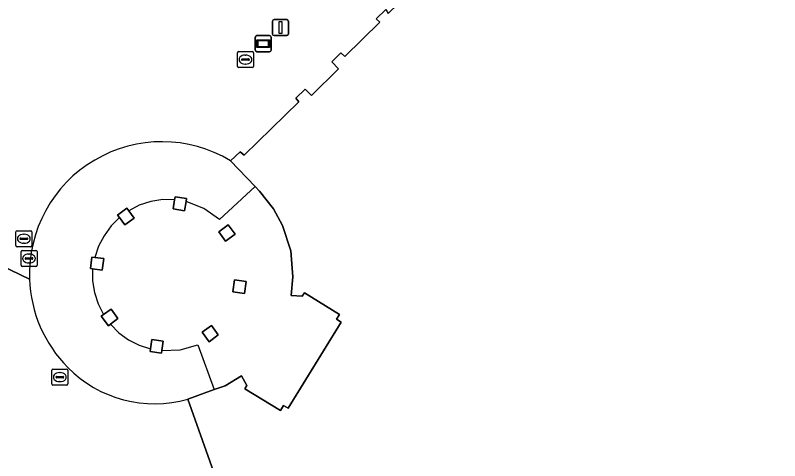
# Model space of a CAD drawing. Extents: x 161087 to 161926, y 382572 to 383873.
# Drawn here: x 161344.72 to 161392.36, y 383402.34 to 383430.09 of the extents above; entities that cross this region are included whole.
import ezdxf

# ---------------------------------------------------------------- set-up
doc = ezdxf.new("R2010")
doc.units = 0
for name, color, linetype in [('IMGEO_Brandkraan', 7, 'Continuous'), ('IMGEO_Informatiebord', 7, 'Continuous'), ('IMGEO_Kolk', 7, 'Continuous'), ('IMGEO_Lichtmast', 7, 'Continuous'), ('IMGEO_Pand', 7, 'Continuous'), ('IMGEO_Pand_overbouw', 7, 'Continuous'), ('IMGEO_Voetgangersgebied_open', 7, 'Continuous'), ('IMGEO_Voetpad_open', 7, 'Continuous')]:
    doc.layers.add(name, color=color, linetype=linetype)

msp = doc.modelspace()

# ---------------------------------------------------------------- linework, layer by layer
at = {"layer": 'IMGEO_Brandkraan'}
for p, q in [((161345.155, 383415.438), (161346.007, 383415.438)), ((161345.08, 383414.512), (161345.08, 383415.364)), ((161345.382, 383414.981), (161345.78, 383414.981)), ((161345.568, 383415.218), (161345.593, 383415.218)), ((161346.081, 383415.364), (161346.081, 383414.512)), ((161345.339, 383414.932), (161345.339, 383414.944)), ((161345.777, 383414.895), (161345.379, 383414.895)), ((161345.591, 383414.658), (161345.566, 383414.658)), ((161345.823, 383414.944), (161345.823, 383414.932)), ((161346.007, 383414.438), (161345.155, 383414.438))]:
    msp.add_line(p, q, dxfattribs=at)
for points in [[(161345.155, 383415.438), (161346.007, 383415.438)], [(161345.08, 383414.512), (161345.08, 383415.364)], [(161346.081, 383415.364), (161346.081, 383414.512)], [(161346.007, 383414.438), (161345.155, 383414.438)]]:
    msp.add_lwpolyline(points, dxfattribs=at)
for centre, radius, start, end in [((161345.157, 383415.362), 0.0765, 91.552, 178.448), ((161345.157, 383415.362), 0.0765, 91.552, 178.448), ((161346.005, 383415.362), 0.0765, 1.552, 88.448), ((161346.005, 383415.362), 0.0765, 1.552, 88.448), ((161345.379, 383414.941), 0.0403, 85.8775, 175.7526), ((161345.784, 383414.943), 0.0386, 1.7309, 96.639), ((161345.157, 383414.514), 0.0765, 181.552, 268.448), ((161345.157, 383414.514), 0.0765, 181.552, 268.448), ((161345.376, 383414.931), 0.0366, 178.938, 274.7102), ((161345.78, 383414.938), 0.043, 264.8664, 352.4533), ((161346.005, 383414.514), 0.0765, 271.552, 358.448), ((161346.005, 383414.514), 0.0765, 271.552, 358.448)]:
    msp.add_arc(centre, radius, start, end, dxfattribs=at)
for centre, major_axis, ratio, start_param, end_param in [((161345.567, 383414.938), (-0.387, 0.002), 0.722429, 4.712389, 7.853982), ((161345.592, 383414.938), (-0.39, 0.002), 0.717154, 1.570796, 4.712389)]:
    msp.add_ellipse(centre, major_axis=major_axis, ratio=ratio, start_param=start_param, end_param=end_param, dxfattribs=at)
at = {"layer": 'IMGEO_Informatiebord'}
for p, q in [((161359.781, 383428.824), (161360.571, 383428.824)), ((161360.571, 383428.824), (161359.781, 383428.824)), ((161359.681, 383427.924), (161359.681, 383428.724)), ((161359.681, 383428.724), (161359.681, 383427.924)), ((161360.671, 383428.724), (161360.671, 383427.924)), ((161360.671, 383427.924), (161360.671, 383428.724)), ((161360.571, 383427.824), (161359.781, 383427.824)), ((161359.781, 383427.824), (161360.571, 383427.824))]:
    msp.add_line(p, q, dxfattribs=at)
for points in [[(161359.782, 383428.556), (161360.57, 383428.556), (161360.57, 383428.092), (161359.782, 383428.092), (161359.782, 383428.556)], [(161359.847, 383428.491), (161359.847, 383428.157), (161360.505, 383428.157), (161360.505, 383428.491), (161359.847, 383428.491)]]:
    msp.add_lwpolyline(points, dxfattribs=at)
for centre, start, end in [((161359.781, 383428.724), 90, 180), ((161359.781, 383428.724), 90, 180), ((161360.571, 383428.724), 0, 90), ((161360.571, 383428.724), 360, 90), ((161359.781, 383427.924), 180, 270), ((161359.781, 383427.924), 180, 270), ((161360.571, 383427.924), 270, 0), ((161360.571, 383427.924), 270, 0)]:
    msp.add_arc(centre, 0.1, start, end, dxfattribs=at)
at = {"layer": 'IMGEO_Kolk'}
for p, q in [((161358.644, 383427.833), (161359.496, 383427.833)), ((161358.569, 383426.907), (161358.569, 383427.759)), ((161358.828, 383427.327), (161358.828, 383427.339)), ((161358.871, 383427.376), (161359.269, 383427.376)), ((161359.057, 383427.613), (161359.082, 383427.613)), ((161359.312, 383427.339), (161359.312, 383427.327)), ((161359.57, 383427.759), (161359.57, 383426.907)), ((161359.266, 383427.29), (161358.868, 383427.29)), ((161359.08, 383427.053), (161359.055, 383427.053)), ((161359.496, 383426.833), (161358.644, 383426.833)), ((161344.758, 383415.741), (161344.758, 383416.593)), ((161344.833, 383416.667), (161345.685, 383416.667)), ((161345.246, 383416.447), (161345.271, 383416.447)), ((161345.759, 383416.593), (161345.759, 383415.741)), ((161345.017, 383416.161), (161345.017, 383416.173)), ((161345.455, 383416.124), (161345.057, 383416.124)), ((161345.06, 383416.21), (161345.458, 383416.21)), ((161345.501, 383416.173), (161345.501, 383416.161)), ((161345.685, 383415.667), (161344.833, 383415.667)), ((161345.269, 383415.887), (161345.244, 383415.887)), ((161346.999, 383407.12), (161346.999, 383407.972)), ((161347.074, 383408.046), (161347.926, 383408.046)), ((161347.487, 383407.826), (161347.512, 383407.826)), ((161348, 383407.972), (161348, 383407.12)), ((161347.258, 383407.54), (161347.258, 383407.552)), ((161347.696, 383407.503), (161347.298, 383407.503)), ((161347.301, 383407.589), (161347.699, 383407.589)), ((161347.742, 383407.552), (161347.742, 383407.54)), ((161347.926, 383407.046), (161347.074, 383407.046)), ((161347.51, 383407.266), (161347.485, 383407.266))]:
    msp.add_line(p, q, dxfattribs=at)
for points in [[(161358.644, 383427.833), (161359.496, 383427.833)], [(161358.569, 383426.907), (161358.569, 383427.759)], [(161359.57, 383427.759), (161359.57, 383426.907)], [(161359.496, 383426.833), (161358.644, 383426.833)], [(161344.758, 383415.741), (161344.758, 383416.593)], [(161344.833, 383416.667), (161345.685, 383416.667)], [(161345.759, 383416.593), (161345.759, 383415.741)], [(161345.685, 383415.667), (161344.833, 383415.667)], [(161346.999, 383407.12), (161346.999, 383407.972)], [(161347.074, 383408.046), (161347.926, 383408.046)], [(161348, 383407.972), (161348, 383407.12)], [(161347.926, 383407.046), (161347.074, 383407.046)]]:
    msp.add_lwpolyline(points, dxfattribs=at)
for centre, radius, start, end in [((161358.646, 383427.757), 0.0765, 91.552, 178.448), ((161358.646, 383427.757), 0.0765, 91.552, 178.448), ((161359.494, 383427.757), 0.0765, 1.552, 88.448), ((161359.494, 383427.757), 0.0765, 1.552, 88.448), ((161358.868, 383427.336), 0.0403, 85.8775, 175.7526), ((161359.273, 383427.338), 0.0386, 1.7309, 96.639), ((161358.646, 383426.909), 0.0765, 181.552, 268.448), ((161358.646, 383426.909), 0.0765, 181.552, 268.448), ((161358.865, 383427.326), 0.0366, 178.938, 274.7102), ((161359.269, 383427.333), 0.043, 264.8664, 352.4533), ((161359.494, 383426.909), 0.0765, 271.552, 358.448), ((161359.494, 383426.909), 0.0765, 271.552, 358.448), ((161344.835, 383416.591), 0.0765, 91.552, 178.448), ((161344.835, 383416.591), 0.0765, 91.552, 178.448), ((161345.683, 383416.591), 0.0765, 1.552, 88.448), ((161345.683, 383416.591), 0.0765, 1.552, 88.448), ((161345.057, 383416.17), 0.0403, 85.8775, 175.7526), ((161345.054, 383416.16), 0.0366, 178.938, 274.7102), ((161345.458, 383416.167), 0.043, 264.8664, 352.4533), ((161345.462, 383416.172), 0.0386, 1.7309, 96.639), ((161344.835, 383415.743), 0.0765, 181.552, 268.448), ((161344.835, 383415.743), 0.0765, 181.552, 268.448), ((161345.683, 383415.743), 0.0765, 271.552, 358.448), ((161345.683, 383415.743), 0.0765, 271.552, 358.448), ((161347.076, 383407.97), 0.0765, 91.552, 178.448), ((161347.076, 383407.97), 0.0765, 91.552, 178.448), ((161347.924, 383407.97), 0.0765, 1.552, 88.448), ((161347.924, 383407.97), 0.0765, 1.552, 88.448), ((161347.298, 383407.549), 0.0403, 85.8775, 175.7526), ((161347.295, 383407.539), 0.0366, 178.938, 274.7102), ((161347.699, 383407.546), 0.043, 264.8664, 352.4533), ((161347.703, 383407.551), 0.0386, 1.7309, 96.639), ((161347.076, 383407.122), 0.0765, 181.552, 268.448), ((161347.076, 383407.122), 0.0765, 181.552, 268.448), ((161347.924, 383407.122), 0.0765, 271.552, 358.448), ((161347.924, 383407.122), 0.0765, 271.552, 358.448)]:
    msp.add_arc(centre, radius, start, end, dxfattribs=at)
for centre, major_axis, ratio, start_param, end_param in [((161359.056, 383427.333), (-0.387, 0.002), 0.722429, 4.712389, 7.853982), ((161359.081, 383427.333), (-0.39, 0.002), 0.717154, 1.570796, 4.712389), ((161345.245, 383416.167), (-0.387, 0.002), 0.722429, 4.712389, 7.853982), ((161345.27, 383416.167), (-0.39, 0.002), 0.717154, 1.570796, 4.712389), ((161347.486, 383407.546), (-0.387, 0.002), 0.722429, 4.712389, 7.853982), ((161347.511, 383407.546), (-0.39, 0.002), 0.717154, 1.570796, 4.712389)]:
    msp.add_ellipse(centre, major_axis=major_axis, ratio=ratio, start_param=start_param, end_param=end_param, dxfattribs=at)
at = {"layer": 'IMGEO_Lichtmast'}
for p, q in [((161360.756, 383428.923), (161360.756, 383429.723)), ((161360.756, 383429.723), (161360.756, 383428.923)), ((161360.856, 383429.823), (161361.646, 383429.823)), ((161361.646, 383429.823), (161360.856, 383429.823)), ((161361.746, 383429.723), (161361.746, 383428.923)), ((161361.746, 383428.923), (161361.746, 383429.723)), ((161361.646, 383428.823), (161360.856, 383428.823)), ((161360.856, 383428.823), (161361.646, 383428.823))]:
    msp.add_line(p, q, dxfattribs=at)
msp.add_lwpolyline([(161361.176, 383429.698), (161361.326, 383429.698), (161361.326, 383428.948), (161361.176, 383428.948), (161361.176, 383429.698)], dxfattribs=at)
for centre, start, end in [((161360.856, 383429.723), 90, 180), ((161360.856, 383429.723), 90, 180), ((161361.646, 383429.723), 0, 90), ((161361.646, 383429.723), 360, 90), ((161360.856, 383428.923), 180, 270), ((161360.856, 383428.923), 180, 270), ((161361.646, 383428.923), 270, 0), ((161361.646, 383428.923), 270, 0)]:
    msp.add_arc(centre, 0.1, start, end, dxfattribs=at)
at = {"layer": 'IMGEO_Pand'}
msp.add_lwpolyline([(161367.812, 383430.446), (161367.213, 383429.874), (161367.451, 383429.66), (161365.256, 383427.521), (161365.016, 383427.752), (161364.449, 383427.196), (161364.868, 383426.752), (161363.191, 383425.093), (161362.785, 383425.492), (161362.199, 383424.935), (161362.403, 383424.705), (161358.978, 383421.382), (161358.737, 383421.594), (161358.128, 383421.032), (161359.669, 383419.419), (161359.947, 383419.127), (161360.822, 383418.042), (161361.382, 383416.984), (161361.893, 383415.412), (161362.015, 383413.803), (161361.92, 383412.624), (161362.611, 383412.598), (161362.739, 383412.807), (161364.926, 383411.457), (161364.736, 383411.15), (161365.031, 383410.968), (161361.722, 383405.603), (161361.436, 383405.779), (161361.243, 383405.464), (161359.029, 383406.827), (161359.15, 383407.024), (161358.832, 383407.619), (161357.8, 383407.008), (161357.129, 383406.766), (161355.486, 383406.172), (161362.107, 383387.495)], dxfattribs=at)
for points in [[(161355.365, 383418.499), (161355.39, 383418.67), (161354.683, 383418.773), (161354.655, 383418.586), (161354.57, 383418.024), (161355.278, 383417.912)], [(161351.798, 383417.909), (161351.681, 383418.066), (161351.101, 383417.63), (161351.213, 383417.484), (161351.555, 383417.037), (161352.136, 383417.457)], [(161357.993, 383417.041), (161357.406, 383416.605), (161357.82, 383416.014), (161358.421, 383416.458)], [(161350.249, 383414.933), (161349.682, 383414.996), (161349.498, 383415.017), (161349.404, 383414.308), (161349.533, 383414.29), (161350.13, 383414.209)], [(161359.116, 383413.499), (161358.393, 383413.602), (161358.282, 383412.871), (161359.003, 383412.764)], [(161350.695, 383411.781), (161350.222, 383411.45), (161350.075, 383411.347), (161350.538, 383410.746), (161350.658, 383410.837), (161351.124, 383411.192)], [(161356.945, 383410.772), (161356.38, 383410.34), (161356.806, 383409.748), (161357.371, 383410.18)], [(161353.944, 383409.777), (161353.242, 383409.882), (161353.159, 383409.313), (161353.135, 383409.146), (161353.837, 383409.032), (161353.863, 383409.213)]]:
    msp.add_lwpolyline(points, close=True, dxfattribs=at)
at = {"layer": 'IMGEO_Pand_overbouw'}
msp.add_lwpolyline([(161359.669, 383419.419), (161357.457, 383417.376), (161356.478, 383418.063), (161355.365, 383418.499), (161355.278, 383417.912), (161354.57, 383418.024), (161354.655, 383418.586), (161353.913, 383418.605), (161353.168, 383418.496), (161352.452, 383418.259), (161351.798, 383417.909), (161352.136, 383417.457), (161351.555, 383417.037), (161351.213, 383417.484), (161350.692, 383416.963), (161350.253, 383416.36), (161349.913, 383415.696), (161349.682, 383414.996), (161350.249, 383414.933), (161350.13, 383414.209), (161349.533, 383414.29), (161349.536, 383413.553), (161349.655, 383412.816), (161349.887, 383412.107), (161350.222, 383411.45), (161350.695, 383411.781), (161351.124, 383411.192), (161350.658, 383410.837), (161351.178, 383410.311), (161351.783, 383409.87), (161352.453, 383409.533), (161353.159, 383409.313), (161353.242, 383409.882), (161353.944, 383409.777), (161353.863, 383409.213), (161355.002, 383409.237), (161356.094, 383409.56), (161357.129, 383406.766), (161357.8, 383407.008), (161358.832, 383407.619), (161359.15, 383407.024), (161359.029, 383406.827), (161361.243, 383405.464), (161361.436, 383405.779), (161361.722, 383405.603), (161365.031, 383410.968), (161364.736, 383411.15), (161364.926, 383411.457), (161362.739, 383412.807), (161362.611, 383412.598), (161361.92, 383412.624), (161362.015, 383413.803), (161361.893, 383415.412), (161361.382, 383416.984), (161360.822, 383418.042), (161359.947, 383419.127)], close=True, dxfattribs=at)
at = {"layer": 'IMGEO_Voetgangersgebied_open'}
for points in [[(161358.128, 383421.032), (161358.737, 383421.594), (161358.978, 383421.382), (161362.403, 383424.705), (161362.199, 383424.935), (161362.785, 383425.492), (161363.191, 383425.093), (161364.868, 383426.752), (161364.449, 383427.196), (161365.016, 383427.752), (161365.256, 383427.521), (161367.451, 383429.66), (161367.213, 383429.874), (161367.812, 383430.446), (161367.961, 383430.213), (161386.254, 383447.893), (161386.404, 383448.037), (161392.365, 383453.752)], [(161345.94, 383433.532), (161336.288, 383418.128), (161345.61, 383413.66)], [(161345.61, 383413.66), (161336.288, 383418.128), (161331.516, 383414.752), (161319.736, 383406.419), (161319.361, 383406.154), (161318.915, 383406.667), (161316.672, 383405.083), (161317.347, 383404.29)], [(161380.373, 383339), (161376.357, 383348.794), (161376.267, 383348.76), (161376.126, 383349.098), (161376.155, 383349.109), (161376.063, 383349.35), (161374.99, 383348.941), (161370.646, 383360.342), (161371.719, 383360.751), (161371.615, 383361.024), (161370.775, 383360.608), (161366.647, 383371.904), (161367.419, 383372.264), (161367.673, 383372.394), (161362.212, 383387.608), (161362.107, 383387.495), (161355.486, 383406.172)]]:
    msp.add_lwpolyline(points, dxfattribs=at)
for centre, radius, start, end in [((161353.865, 383413.956), 8.261, 58.9359, 182.0528), ((161353.861, 383413.956), 8.256, 182.054, 224.6866), ((161353.407, 383413.483), 7.601, 224.5565, 285.8759)]:
    msp.add_arc(centre, radius, start, end, dxfattribs=at)
at = {"layer": 'IMGEO_Voetpad_open'}
for points in [[(161361.893, 383415.412), (161361.382, 383416.984), (161360.822, 383418.042), (161359.947, 383419.127), (161359.669, 383419.419), (161358.128, 383421.032)], [(161355.486, 383406.172), (161357.129, 383406.766), (161357.8, 383407.008), (161358.832, 383407.619), (161359.15, 383407.024), (161359.029, 383406.827), (161361.243, 383405.464), (161361.436, 383405.779), (161361.722, 383405.603), (161365.031, 383410.968), (161364.736, 383411.15), (161364.926, 383411.457), (161362.739, 383412.807), (161362.611, 383412.598), (161361.92, 383412.624), (161362.015, 383413.803), (161361.893, 383415.412)]]:
    msp.add_lwpolyline(points, dxfattribs=at)
for points in [[(161354.57, 383418.024), (161354.655, 383418.586), (161354.683, 383418.773), (161355.39, 383418.67), (161355.365, 383418.499), (161355.278, 383417.912)], [(161351.555, 383417.037), (161351.213, 383417.484), (161351.101, 383417.63), (161351.681, 383418.066), (161351.798, 383417.909), (161352.136, 383417.457)], [(161357.406, 383416.605), (161357.993, 383417.041), (161358.421, 383416.458), (161357.82, 383416.014)], [(161350.13, 383414.209), (161349.533, 383414.29), (161349.404, 383414.308), (161349.498, 383415.017), (161349.682, 383414.996), (161350.249, 383414.933)], [(161358.393, 383413.602), (161359.116, 383413.499), (161359.003, 383412.764), (161358.282, 383412.871)], [(161351.124, 383411.192), (161350.658, 383410.837), (161350.538, 383410.746), (161350.075, 383411.347), (161350.222, 383411.45), (161350.695, 383411.781)], [(161356.945, 383410.772), (161357.371, 383410.18), (161356.806, 383409.748), (161356.38, 383410.34)], [(161353.944, 383409.777), (161353.863, 383409.213), (161353.837, 383409.032), (161353.135, 383409.146), (161353.159, 383409.313), (161353.242, 383409.882)]]:
    msp.add_lwpolyline(points, close=True, dxfattribs=at)
for centre, radius, start, end in [((161353.865, 383413.956), 8.261, 58.9359, 182.0528), ((161353.861, 383413.956), 8.256, 182.054, 224.6866), ((161353.407, 383413.483), 7.601, 224.5565, 285.8759)]:
    msp.add_arc(centre, radius, start, end, dxfattribs=at)

doc.saveas('drawing.dxf')
